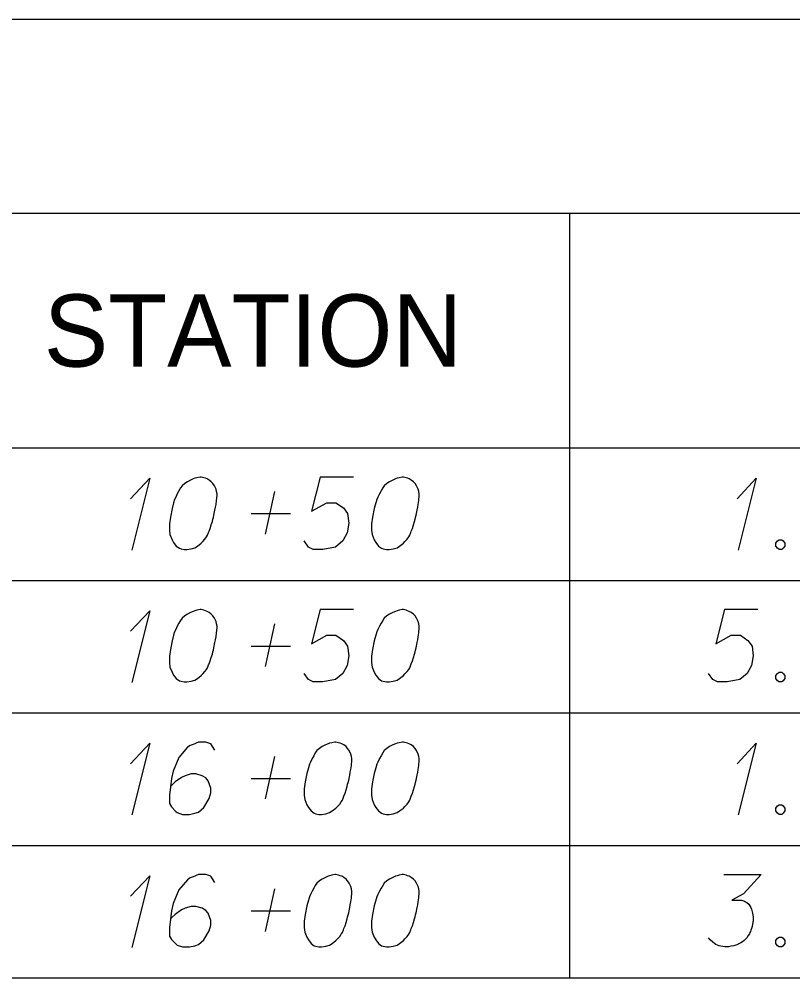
# Model space of a CAD drawing. Extents: x 2074207 to 2076812, y 516372 to 523312.
# Drawn here: x 2076345.6 to 2076397, y 519087.6 to 519151.3 of the extents above; entities that cross this region are included whole.
import ezdxf

# ---------------------------------------------------------------- set-up
doc = ezdxf.new("R2010")
doc.units = 0
for name, color, linetype in [('Prop DirtTable_ Soil Test Results - Outline (Major)', 7, 'Continuous'), ('Prop DirtTable_ Soil Test Results - Outline (Minor)', 7, 'Continuous'), ('Prop DirtTable_ Soil Test Results - Tx (Header - Small)', 7, 'Continuous'), ('Prop DirtTable_ Soil Test Results - Tx (Sample Data)', 7, 'Continuous')]:
    doc.layers.add(name, color=color, linetype=linetype)

msp = doc.modelspace()

# ---------------------------------------------------------------- linework, layer by layer
at = {"layer": 'Prop DirtTable_ Soil Test Results - Outline (Major)'}
for p, q in [((2076260.609, 519151.31), (2076811.903, 519151.31)), ((2076260.609, 519122.825), (2076811.903, 519122.825)), ((2076260.609, 519122.825), (2076811.903, 519122.825)), ((2076260.609, 519087.625), (2076811.903, 519087.625))]:
    msp.add_line(p, q, dxfattribs=at)
at = {"layer": 'Prop DirtTable_ Soil Test Results - Outline (Minor)'}
for p, q in [((2076260.609, 519138.425), (2076811.903, 519138.425)), ((2076382.2, 519138.425), (2076382.2, 519114.025)), ((2076260.609, 519114.025), (2076811.903, 519114.025)), ((2076260.609, 519114.025), (2076811.903, 519114.025)), ((2076382.2, 519114.025), (2076382.2, 519105.225)), ((2076260.609, 519105.225), (2076811.903, 519105.225)), ((2076260.609, 519105.225), (2076811.903, 519105.225)), ((2076382.2, 519105.225), (2076382.2, 519096.425)), ((2076260.609, 519096.425), (2076811.903, 519096.425)), ((2076260.609, 519096.425), (2076811.903, 519096.425)), ((2076382.2, 519096.425), (2076382.2, 519087.625)), ((2076260.609, 519087.625), (2076811.903, 519087.625))]:
    msp.add_line(p, q, dxfattribs=at)
at = {"layer": 'Prop DirtTable_ Soil Test Results - Tx (Sample Data)'}
for points in [[(2076353.02, 519119.448), (2076354.29, 519120.809), (2076353.091, 519116.046)], [(2076357.712, 519120.884), (2076357.642, 519120.884), (2076357.43, 519120.846), (2076357.289, 519120.809), (2076357.183, 519120.771), (2076357.007, 519120.695), (2076356.795, 519120.582), (2076356.619, 519120.468), (2076356.442, 519120.317), (2076356.336, 519120.166), (2076356.231, 519119.977), (2076356.125, 519119.788), (2076356.019, 519119.561), (2076355.948, 519119.41), (2076355.878, 519119.183), (2076355.772, 519118.805), (2076355.666, 519118.238), (2076355.596, 519117.785), (2076355.596, 519117.369), (2076355.631, 519117.067), (2076355.772, 519116.727), (2076355.878, 519116.538), (2076356.054, 519116.311), (2076356.266, 519116.16), (2076356.372, 519116.122), (2076356.583, 519116.084), (2076356.76, 519116.084), (2076357.042, 519116.122), (2076357.289, 519116.198), (2076357.465, 519116.311), (2076357.712, 519116.5), (2076357.818, 519116.613), (2076357.959, 519116.764), (2076358.065, 519116.916), (2076358.135, 519117.029), (2076358.206, 519117.218), (2076358.241, 519117.294), (2076358.312, 519117.483), (2076358.382, 519117.709), (2076358.453, 519117.936), (2076358.488, 519118.087), (2076358.523, 519118.201), (2076358.559, 519118.352), (2076358.629, 519118.692), (2076358.665, 519118.881), (2076358.7, 519119.07), (2076358.735, 519119.335), (2076358.77, 519119.675), (2076358.77, 519119.788), (2076358.735, 519119.939), (2076358.7, 519120.09), (2076358.594, 519120.317), (2076358.488, 519120.468), (2076358.382, 519120.582), (2076358.241, 519120.695), (2076358.1, 519120.771), (2076357.994, 519120.809), (2076357.889, 519120.846), (2076357.712, 519120.884)], [(2076367.836, 519120.884), (2076365.614, 519120.884), (2076365.049, 519118.616), (2076366.072, 519119.183), (2076366.672, 519119.183), (2076367.166, 519118.843), (2076367.448, 519118.465), (2076367.519, 519117.823), (2076367.413, 519117.18), (2076367.131, 519116.651), (2076366.637, 519116.235), (2076365.79, 519116.084), (2076365.155, 519116.084), (2076364.838, 519116.235), (2076364.556, 519116.651)], [(2076371.152, 519120.884), (2076371.082, 519120.884), (2076370.87, 519120.846), (2076370.729, 519120.809), (2076370.623, 519120.771), (2076370.447, 519120.695), (2076370.235, 519120.582), (2076370.059, 519120.468), (2076369.882, 519120.317), (2076369.776, 519120.166), (2076369.671, 519119.977), (2076369.565, 519119.788), (2076369.459, 519119.561), (2076369.388, 519119.41), (2076369.318, 519119.183), (2076369.212, 519118.805), (2076369.106, 519118.238), (2076369.036, 519117.785), (2076369.036, 519117.369), (2076369.071, 519117.067), (2076369.212, 519116.727), (2076369.318, 519116.538), (2076369.494, 519116.311), (2076369.706, 519116.16), (2076369.812, 519116.122), (2076370.023, 519116.084), (2076370.2, 519116.084), (2076370.482, 519116.122), (2076370.729, 519116.198), (2076370.905, 519116.311), (2076371.152, 519116.5), (2076371.258, 519116.613), (2076371.399, 519116.764), (2076371.505, 519116.916), (2076371.575, 519117.029), (2076371.646, 519117.218), (2076371.681, 519117.294), (2076371.752, 519117.483), (2076371.822, 519117.709), (2076371.893, 519117.936), (2076371.928, 519118.087), (2076371.963, 519118.201), (2076371.999, 519118.352), (2076372.069, 519118.692), (2076372.105, 519118.881), (2076372.14, 519119.07), (2076372.175, 519119.335), (2076372.21, 519119.675), (2076372.21, 519119.788), (2076372.175, 519119.939), (2076372.14, 519120.09), (2076372.034, 519120.317), (2076371.928, 519120.468), (2076371.822, 519120.582), (2076371.681, 519120.695), (2076371.54, 519120.771), (2076371.434, 519120.809), (2076371.329, 519120.846), (2076371.152, 519120.884)], [(2076393.34, 519119.448), (2076394.61, 519120.809), (2076393.411, 519116.046)], [(2076361.98, 519117.105), (2076362.615, 519119.939)], [(2076361.028, 519118.465), (2076363.638, 519118.465)], [(2076396.127, 519116.727), (2076396.304, 519116.727), (2076396.409, 519116.651), (2076396.515, 519116.5), (2076396.515, 519116.311), (2076396.409, 519116.16), (2076396.304, 519116.084), (2076396.127, 519116.084), (2076396.021, 519116.16), (2076395.916, 519116.311), (2076395.916, 519116.5), (2076396.021, 519116.651), (2076396.127, 519116.727)], [(2076353.02, 519110.648), (2076354.29, 519112.009), (2076353.091, 519107.246)], [(2076357.712, 519112.084), (2076357.642, 519112.084), (2076357.43, 519112.046), (2076357.289, 519112.009), (2076357.183, 519111.971), (2076357.007, 519111.895), (2076356.795, 519111.782), (2076356.619, 519111.668), (2076356.442, 519111.517), (2076356.336, 519111.366), (2076356.231, 519111.177), (2076356.125, 519110.988), (2076356.019, 519110.761), (2076355.948, 519110.61), (2076355.878, 519110.383), (2076355.772, 519110.005), (2076355.666, 519109.438), (2076355.596, 519108.985), (2076355.596, 519108.569), (2076355.631, 519108.267), (2076355.772, 519107.927), (2076355.878, 519107.738), (2076356.054, 519107.511), (2076356.266, 519107.36), (2076356.372, 519107.322), (2076356.583, 519107.284), (2076356.76, 519107.284), (2076357.042, 519107.322), (2076357.289, 519107.398), (2076357.465, 519107.511), (2076357.712, 519107.7), (2076357.818, 519107.813), (2076357.959, 519107.964), (2076358.065, 519108.116), (2076358.135, 519108.229), (2076358.206, 519108.418), (2076358.241, 519108.494), (2076358.312, 519108.683), (2076358.382, 519108.909), (2076358.453, 519109.136), (2076358.488, 519109.287), (2076358.523, 519109.401), (2076358.559, 519109.552), (2076358.629, 519109.892), (2076358.665, 519110.081), (2076358.7, 519110.27), (2076358.735, 519110.535), (2076358.77, 519110.875), (2076358.77, 519110.988), (2076358.735, 519111.139), (2076358.7, 519111.29), (2076358.594, 519111.517), (2076358.488, 519111.668), (2076358.382, 519111.782), (2076358.241, 519111.895), (2076358.1, 519111.971), (2076357.994, 519112.009), (2076357.889, 519112.046), (2076357.712, 519112.084)], [(2076367.836, 519112.084), (2076365.614, 519112.084), (2076365.049, 519109.816), (2076366.072, 519110.383), (2076366.672, 519110.383), (2076367.166, 519110.043), (2076367.448, 519109.665), (2076367.519, 519109.023), (2076367.413, 519108.38), (2076367.131, 519107.851), (2076366.637, 519107.435), (2076365.79, 519107.284), (2076365.155, 519107.284), (2076364.838, 519107.435), (2076364.556, 519107.851)], [(2076371.152, 519112.084), (2076371.082, 519112.084), (2076370.87, 519112.046), (2076370.729, 519112.009), (2076370.623, 519111.971), (2076370.447, 519111.895), (2076370.235, 519111.782), (2076370.059, 519111.668), (2076369.882, 519111.517), (2076369.776, 519111.366), (2076369.671, 519111.177), (2076369.565, 519110.988), (2076369.459, 519110.761), (2076369.388, 519110.61), (2076369.318, 519110.383), (2076369.212, 519110.005), (2076369.106, 519109.438), (2076369.036, 519108.985), (2076369.036, 519108.569), (2076369.071, 519108.267), (2076369.212, 519107.927), (2076369.318, 519107.738), (2076369.494, 519107.511), (2076369.706, 519107.36), (2076369.812, 519107.322), (2076370.023, 519107.284), (2076370.2, 519107.284), (2076370.482, 519107.322), (2076370.729, 519107.398), (2076370.905, 519107.511), (2076371.152, 519107.7), (2076371.258, 519107.813), (2076371.399, 519107.964), (2076371.505, 519108.116), (2076371.575, 519108.229), (2076371.646, 519108.418), (2076371.681, 519108.494), (2076371.752, 519108.683), (2076371.822, 519108.909), (2076371.893, 519109.136), (2076371.928, 519109.287), (2076371.963, 519109.401), (2076371.999, 519109.552), (2076372.069, 519109.892), (2076372.105, 519110.081), (2076372.14, 519110.27), (2076372.175, 519110.535), (2076372.21, 519110.875), (2076372.21, 519110.988), (2076372.175, 519111.139), (2076372.14, 519111.29), (2076372.034, 519111.517), (2076371.928, 519111.668), (2076371.822, 519111.782), (2076371.681, 519111.895), (2076371.54, 519111.971), (2076371.434, 519112.009), (2076371.329, 519112.046), (2076371.152, 519112.084)], [(2076394.716, 519112.084), (2076392.494, 519112.084), (2076391.929, 519109.816), (2076392.952, 519110.383), (2076393.552, 519110.383), (2076394.046, 519110.043), (2076394.328, 519109.665), (2076394.399, 519109.023), (2076394.293, 519108.38), (2076394.011, 519107.851), (2076393.517, 519107.435), (2076392.67, 519107.284), (2076392.035, 519107.284), (2076391.718, 519107.435), (2076391.436, 519107.851)], [(2076361.98, 519108.305), (2076362.615, 519111.139)], [(2076361.028, 519109.665), (2076363.638, 519109.665)], [(2076396.127, 519107.927), (2076396.304, 519107.927), (2076396.409, 519107.851), (2076396.515, 519107.7), (2076396.515, 519107.511), (2076396.409, 519107.36), (2076396.304, 519107.284), (2076396.127, 519107.284), (2076396.021, 519107.36), (2076395.916, 519107.511), (2076395.916, 519107.7), (2076396.021, 519107.851), (2076396.127, 519107.927)], [(2076353.02, 519101.848), (2076354.29, 519103.209), (2076353.091, 519098.446)], [(2076358.629, 519102.755), (2076358.347, 519103.171), (2076358.03, 519103.284), (2076357.536, 519103.284), (2076357.183, 519103.133), (2076356.971, 519103.057), (2076356.795, 519102.944), (2076356.231, 519102.264), (2076355.843, 519101.357), (2076355.737, 519100.865), (2076355.596, 519099.769), (2076355.596, 519099.202), (2076355.737, 519098.975), (2076356.019, 519098.673), (2076356.125, 519098.598), (2076356.478, 519098.484), (2076356.936, 519098.484), (2076357.289, 519098.56), (2076357.536, 519098.635), (2076357.889, 519098.938), (2076358.241, 519099.542), (2076358.347, 519099.92), (2076358.347, 519100.223), (2076358.171, 519100.714), (2076358.03, 519100.903), (2076357.783, 519101.054), (2076357.359, 519101.168), (2076357.042, 519101.168), (2076356.654, 519101.054), (2076356.407, 519100.941), (2076355.984, 519100.638), (2076355.772, 519100.449), (2076355.666, 519100.336)], [(2076366.672, 519103.284), (2076366.602, 519103.284), (2076366.39, 519103.246), (2076366.249, 519103.209), (2076366.143, 519103.171), (2076365.967, 519103.095), (2076365.755, 519102.982), (2076365.579, 519102.868), (2076365.402, 519102.717), (2076365.296, 519102.566), (2076365.191, 519102.377), (2076365.085, 519102.188), (2076364.979, 519101.961), (2076364.908, 519101.81), (2076364.838, 519101.583), (2076364.732, 519101.205), (2076364.626, 519100.638), (2076364.556, 519100.185), (2076364.556, 519099.769), (2076364.591, 519099.467), (2076364.732, 519099.127), (2076364.838, 519098.938), (2076365.014, 519098.711), (2076365.226, 519098.56), (2076365.332, 519098.522), (2076365.543, 519098.484), (2076365.72, 519098.484), (2076366.002, 519098.522), (2076366.249, 519098.598), (2076366.425, 519098.711), (2076366.672, 519098.9), (2076366.778, 519099.013), (2076366.919, 519099.164), (2076367.025, 519099.316), (2076367.095, 519099.429), (2076367.166, 519099.618), (2076367.201, 519099.694), (2076367.272, 519099.883), (2076367.342, 519100.109), (2076367.413, 519100.336), (2076367.448, 519100.487), (2076367.483, 519100.601), (2076367.519, 519100.752), (2076367.589, 519101.092), (2076367.625, 519101.281), (2076367.66, 519101.47), (2076367.695, 519101.735), (2076367.73, 519102.075), (2076367.73, 519102.188), (2076367.695, 519102.339), (2076367.66, 519102.49), (2076367.554, 519102.717), (2076367.448, 519102.868), (2076367.342, 519102.982), (2076367.201, 519103.095), (2076367.06, 519103.171), (2076366.954, 519103.209), (2076366.849, 519103.246), (2076366.672, 519103.284)], [(2076371.152, 519103.284), (2076371.082, 519103.284), (2076370.87, 519103.246), (2076370.729, 519103.209), (2076370.623, 519103.171), (2076370.447, 519103.095), (2076370.235, 519102.982), (2076370.059, 519102.868), (2076369.882, 519102.717), (2076369.776, 519102.566), (2076369.671, 519102.377), (2076369.565, 519102.188), (2076369.459, 519101.961), (2076369.388, 519101.81), (2076369.318, 519101.583), (2076369.212, 519101.205), (2076369.106, 519100.638), (2076369.036, 519100.185), (2076369.036, 519099.769), (2076369.071, 519099.467), (2076369.212, 519099.127), (2076369.318, 519098.938), (2076369.494, 519098.711), (2076369.706, 519098.56), (2076369.812, 519098.522), (2076370.023, 519098.484), (2076370.2, 519098.484), (2076370.482, 519098.522), (2076370.729, 519098.598), (2076370.905, 519098.711), (2076371.152, 519098.9), (2076371.258, 519099.013), (2076371.399, 519099.164), (2076371.505, 519099.316), (2076371.575, 519099.429), (2076371.646, 519099.618), (2076371.681, 519099.694), (2076371.752, 519099.883), (2076371.822, 519100.109), (2076371.893, 519100.336), (2076371.928, 519100.487), (2076371.963, 519100.601), (2076371.999, 519100.752), (2076372.069, 519101.092), (2076372.105, 519101.281), (2076372.14, 519101.47), (2076372.175, 519101.735), (2076372.21, 519102.075), (2076372.21, 519102.188), (2076372.175, 519102.339), (2076372.14, 519102.49), (2076372.034, 519102.717), (2076371.928, 519102.868), (2076371.822, 519102.982), (2076371.681, 519103.095), (2076371.54, 519103.171), (2076371.434, 519103.209), (2076371.329, 519103.246), (2076371.152, 519103.284)], [(2076393.34, 519101.848), (2076394.61, 519103.209), (2076393.411, 519098.446)], [(2076361.98, 519099.505), (2076362.615, 519102.339)], [(2076361.028, 519100.865), (2076363.638, 519100.865)], [(2076396.127, 519099.127), (2076396.304, 519099.127), (2076396.409, 519099.051), (2076396.515, 519098.9), (2076396.515, 519098.711), (2076396.409, 519098.56), (2076396.304, 519098.484), (2076396.127, 519098.484), (2076396.021, 519098.56), (2076395.916, 519098.711), (2076395.916, 519098.9), (2076396.021, 519099.051), (2076396.127, 519099.127)], [(2076353.02, 519093.048), (2076354.29, 519094.409), (2076353.091, 519089.646)], [(2076358.629, 519093.955), (2076358.347, 519094.371), (2076358.03, 519094.484), (2076357.536, 519094.484), (2076357.183, 519094.333), (2076356.971, 519094.257), (2076356.795, 519094.144), (2076356.231, 519093.464), (2076355.843, 519092.557), (2076355.737, 519092.065), (2076355.596, 519090.969), (2076355.596, 519090.402), (2076355.737, 519090.175), (2076356.019, 519089.873), (2076356.125, 519089.798), (2076356.478, 519089.684), (2076356.936, 519089.684), (2076357.289, 519089.76), (2076357.536, 519089.835), (2076357.889, 519090.138), (2076358.241, 519090.742), (2076358.347, 519091.12), (2076358.347, 519091.423), (2076358.171, 519091.914), (2076358.03, 519092.103), (2076357.783, 519092.254), (2076357.359, 519092.368), (2076357.042, 519092.368), (2076356.654, 519092.254), (2076356.407, 519092.141), (2076355.984, 519091.838), (2076355.772, 519091.649), (2076355.666, 519091.536)], [(2076366.672, 519094.484), (2076366.602, 519094.484), (2076366.39, 519094.446), (2076366.249, 519094.409), (2076366.143, 519094.371), (2076365.967, 519094.295), (2076365.755, 519094.182), (2076365.579, 519094.068), (2076365.402, 519093.917), (2076365.296, 519093.766), (2076365.191, 519093.577), (2076365.085, 519093.388), (2076364.979, 519093.161), (2076364.908, 519093.01), (2076364.838, 519092.783), (2076364.732, 519092.405), (2076364.626, 519091.838), (2076364.556, 519091.385), (2076364.556, 519090.969), (2076364.591, 519090.667), (2076364.732, 519090.327), (2076364.838, 519090.138), (2076365.014, 519089.911), (2076365.226, 519089.76), (2076365.332, 519089.722), (2076365.543, 519089.684), (2076365.72, 519089.684), (2076366.002, 519089.722), (2076366.249, 519089.798), (2076366.425, 519089.911), (2076366.672, 519090.1), (2076366.778, 519090.213), (2076366.919, 519090.364), (2076367.025, 519090.516), (2076367.095, 519090.629), (2076367.166, 519090.818), (2076367.201, 519090.894), (2076367.272, 519091.083), (2076367.342, 519091.309), (2076367.413, 519091.536), (2076367.448, 519091.687), (2076367.483, 519091.801), (2076367.519, 519091.952), (2076367.589, 519092.292), (2076367.625, 519092.481), (2076367.66, 519092.67), (2076367.695, 519092.935), (2076367.73, 519093.275), (2076367.73, 519093.388), (2076367.695, 519093.539), (2076367.66, 519093.69), (2076367.554, 519093.917), (2076367.448, 519094.068), (2076367.342, 519094.182), (2076367.201, 519094.295), (2076367.06, 519094.371), (2076366.954, 519094.409), (2076366.849, 519094.446), (2076366.672, 519094.484)], [(2076371.152, 519094.484), (2076371.082, 519094.484), (2076370.87, 519094.446), (2076370.729, 519094.409), (2076370.623, 519094.371), (2076370.447, 519094.295), (2076370.235, 519094.182), (2076370.059, 519094.068), (2076369.882, 519093.917), (2076369.776, 519093.766), (2076369.671, 519093.577), (2076369.565, 519093.388), (2076369.459, 519093.161), (2076369.388, 519093.01), (2076369.318, 519092.783), (2076369.212, 519092.405), (2076369.106, 519091.838), (2076369.036, 519091.385), (2076369.036, 519090.969), (2076369.071, 519090.667), (2076369.212, 519090.327), (2076369.318, 519090.138), (2076369.494, 519089.911), (2076369.706, 519089.76), (2076369.812, 519089.722), (2076370.023, 519089.684), (2076370.2, 519089.684), (2076370.482, 519089.722), (2076370.729, 519089.798), (2076370.905, 519089.911), (2076371.152, 519090.1), (2076371.258, 519090.213), (2076371.399, 519090.364), (2076371.505, 519090.516), (2076371.575, 519090.629), (2076371.646, 519090.818), (2076371.681, 519090.894), (2076371.752, 519091.083), (2076371.822, 519091.309), (2076371.893, 519091.536), (2076371.928, 519091.687), (2076371.963, 519091.801), (2076371.999, 519091.952), (2076372.069, 519092.292), (2076372.105, 519092.481), (2076372.14, 519092.67), (2076372.175, 519092.935), (2076372.21, 519093.275), (2076372.21, 519093.388), (2076372.175, 519093.539), (2076372.14, 519093.69), (2076372.034, 519093.917), (2076371.928, 519094.068), (2076371.822, 519094.182), (2076371.681, 519094.295), (2076371.54, 519094.371), (2076371.434, 519094.409), (2076371.329, 519094.446), (2076371.152, 519094.484)], [(2076392.459, 519094.484), (2076394.928, 519094.484), (2076393.764, 519093.199), (2076392.988, 519092.783), (2076393.623, 519092.783), (2076393.764, 519092.746), (2076393.834, 519092.708), (2076393.905, 519092.67), (2076393.975, 519092.632), (2076394.117, 519092.519), (2076394.187, 519092.405), (2076394.258, 519092.292), (2076394.293, 519092.179), (2076394.363, 519091.914), (2076394.399, 519091.687), (2076394.399, 519091.574), (2076394.399, 519091.423), (2076394.363, 519091.196), (2076394.328, 519091.045), (2076394.293, 519090.894), (2076394.258, 519090.78), (2076394.222, 519090.705), (2076394.187, 519090.629), (2076394.152, 519090.553), (2076394.081, 519090.44), (2076393.975, 519090.289), (2076393.87, 519090.175), (2076393.799, 519090.1), (2076393.693, 519090.024), (2076393.587, 519089.949), (2076393.446, 519089.873), (2076393.376, 519089.835), (2076393.129, 519089.76), (2076392.917, 519089.722), (2076392.776, 519089.684), (2076392.529, 519089.684), (2076392.247, 519089.722), (2076392.141, 519089.76), (2076392.035, 519089.798), (2076391.929, 519089.835), (2076391.824, 519089.911), (2076391.718, 519089.987), (2076391.541, 519090.138), (2076391.436, 519090.289)], [(2076361.98, 519090.705), (2076362.615, 519093.539)], [(2076361.028, 519092.065), (2076363.638, 519092.065)], [(2076396.127, 519090.327), (2076396.304, 519090.327), (2076396.409, 519090.251), (2076396.515, 519090.1), (2076396.515, 519089.911), (2076396.409, 519089.76), (2076396.304, 519089.684), (2076396.127, 519089.684), (2076396.021, 519089.76), (2076395.916, 519089.911), (2076395.916, 519090.1), (2076396.021, 519090.251), (2076396.127, 519090.327)]]:
    msp.add_lwpolyline(points, dxfattribs=at)

# ---------------------------------------------------------------- texts
at = {"layer": 'Prop DirtTable_ Soil Test Results - Tx (Header - Small)'}
msp.add_text('STATION', height=4.8, dxfattribs=at).set_placement((2076347.248, 519128.225))

doc.saveas('drawing.dxf')
